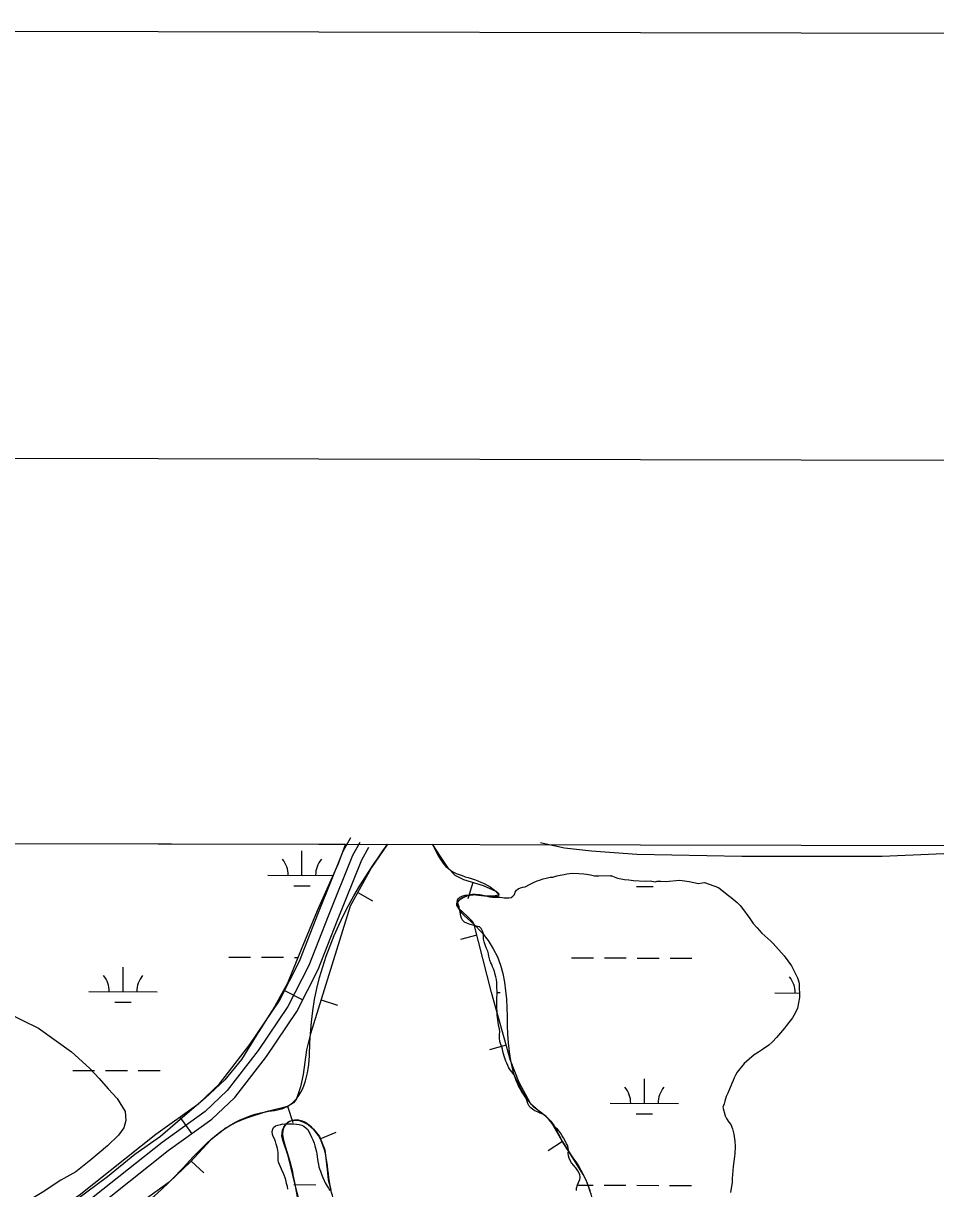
# Model space of a CAD drawing. Extents: x 3187622 to 3225504, y 800805 to 826213.
# Drawn here: x 3194148 to 3195483, y 823924 to 825630 of the extents above; entities that cross this region are included whole.
import ezdxf

# ---------------------------------------------------------------- set-up
doc = ezdxf.new("R2010")
doc.units = 0
for name, color, linetype in [('G-ANNO-NPLT', 7, 'Continuous'), ('V-ANNO-SYMB', 7, 'Continuous'), ('V-BORW-LINE', 7, 'Continuous'), ('V-GRID-FRAM', 7, 'Continuous'), ('V-ROAD-CNTR', 7, 'Continuous'), ('V-TOPO-SHOR', 7, 'Continuous'), ('V-WETL-SWMP', 7, 'Continuous')]:
    doc.layers.add(name, color=color, linetype=linetype)

msp = doc.modelspace()

# ---------------------------------------------------------------- linework, layer by layer
at = {"layer": 'G-ANNO-NPLT'}
msp.add_lwpolyline([(3188205.3, 801463.1), (3224871.9, 801388.4), (3224921.1, 825555), (3188254.5, 825629.7)], close=True, dxfattribs=at)
at = {"layer": 'V-ANNO-SYMB'}
msp.add_lwpolyline([(3190956.7, 802082.5), (3224039.9, 802015.1), (3224086.5, 824931.7), (3191003.4, 824999), (3190956.7, 802082.5)], dxfattribs=at)
at = {"layer": 'V-BORW-LINE'}
for p, q in [((3194805.9, 824372.1), (3194798.4, 824348.2)), ((3194637.4, 824357.6), (3194659.3, 824345.6)), ((3194811.9, 824295), (3194787.7, 824288.9)), ((3194583.7, 824200.3), (3194607.6, 824192.9)), ((3194854.6, 824134), (3194830.5, 824127.2)), ((3194534.8, 824044.9), (3194542.3, 824021)), ((3194582.6, 823997.3), (3194605.8, 824006.7)), ((3194937.2, 823993.1), (3194916.1, 823979.7)), ((3194393.7, 823964.5), (3194412.1, 823947.5))]:
    msp.add_line(p, q, dxfattribs=at)
for points in [[(3194681.2, 824428.3), (3194669.4, 824411.2), (3194657.5, 824394.2), (3194626.4, 824337.7), (3194568.2, 824150.6), (3194562.7, 824127.1), (3194557.4, 824091.2), (3194553.6, 824073.3), (3194547.6, 824055.8), (3194545.5, 824052.3), (3194543.4, 824050), (3194539.7, 824047.2), (3194535.5, 824045.1), (3194527.4, 824042.6), (3194502.9, 824036.7), (3194473.3, 824026.8), (3194458.9, 824020.9), (3194445, 824013.4), (3194422.3, 823995.4), (3194392.8, 823963.5), (3194361.6, 823933.7), (3194263.6, 823862.7)], [(3194770.2, 824392.5), (3194758.5, 824410.3), (3194746.7, 824428.2)], [(3194977.4, 823920.8), (3194973.2, 823933.3), (3194967.5, 823945.1), (3194952.3, 823969.5), (3194936.8, 823993.7), (3194928.4, 824008.2), (3194919.9, 824022.8), (3194913.4, 824030), (3194901.1, 824038.8), (3194895.2, 824043.4), (3194890.3, 824049), (3194873.8, 824079.5), (3194860.9, 824111.5), (3194833.1, 824211), (3194808, 824310.6), (3194805.5, 824315.3), (3194797.8, 824323.2), (3194785.5, 824334), (3194782.5, 824339), (3194782.5, 824341.5), (3194783.8, 824344), (3194788, 824348), (3194792, 824350.5), (3194798.7, 824353.2), (3194805.6, 824354.5), (3194809.9, 824354.4), (3194822.9, 824352.6), (3194833.3, 824352.5), (3194838.6, 824353), (3194843.7, 824354.2), (3194844.2, 824354.6), (3194844.2, 824355), (3194844, 824355.5), (3194843.2, 824356.4), (3194841.5, 824357.8), (3194839.9, 824358.9), (3194821.7, 824367.2), (3194792.7, 824376.2), (3194780, 824382.6), (3194770.2, 824392.5)], [(3194566.2, 823850.1), (3194544.3, 823935.6), (3194539.9, 823954), (3194535.7, 823972.4), (3194527.6, 823995.3), (3194526.4, 824001.1), (3194527.2, 824009.8), (3194529.1, 824014.1), (3194532.2, 824018.4), (3194535.3, 824021.3)], [(3194535.3, 824021.3), (3194537.7, 824022.8), (3194541.3, 824024.1), (3194544.8, 824024.5), (3194551.9, 824023.7), (3194557.1, 824022.1), (3194565.1, 824017.9), (3194572.9, 824011.1), (3194581.4, 824000.3), (3194589.2, 823980.9), (3194592.6, 823951.5), (3194594.2, 823936.9), (3194598.2, 823922.8)]]:
    msp.add_lwpolyline(points, dxfattribs=at)
for points in [[(3194173.2, 823254.5), (3194133.8, 823323.1), (3194017.5, 823523.4), (3193991.8, 823555.6), (3193946.2, 823648.6), (3193920.4, 823653.8), (3193941.7, 823672), (3193969, 823684.2), (3193996.4, 823702.4), (3194051.2, 823723.8), (3194163.8, 823793.7), (3194361.6, 823933.7), (3194445, 824013.4), (3194502.9, 824036.7), (3194535.5, 824045.1), (3194547.6, 824055.8), (3194568.2, 824150.6), (3194657.5, 824394.2), (3194681.2, 824428.3)], [(3194746.7, 824428.2), (3194770.2, 824392.5), (3194839.9, 824358.9), (3194843.7, 824354.2), (3194822.9, 824352.6), (3194805.6, 824354.5), (3194783.8, 824344), (3194808, 824310.6), (3194860.9, 824111.5), (3194890.3, 824049), (3194919.9, 824022.8), (3194936.8, 823993.7), (3194967.5, 823945.1), (3194990.2, 823878.8), (3195044.4, 823786.8), (3195063.9, 823718), (3195053.2, 823688.8), (3195056.3, 823616.2), (3195008.6, 823396.2), (3194962.2, 823257.3), (3194949.6, 823254.7), (3194916.1, 823270.5), (3194892.6, 823394.4), (3194818.7, 823675.4), (3194764.8, 823725), (3194732.1, 823768.5), (3194627.7, 823861.2), (3194598.2, 823922.8), (3194572.9, 824011.1), (3194544.8, 824024.5), (3194532.2, 824018.4), (3194535.7, 823972.4), (3194544.3, 823935.6), (3194590.6, 823765.3), (3194640.4, 823657.8), (3194680.8, 823529.9), (3194719.1, 823459), (3194750.6, 823333.9), (3194793.9, 823142.5), (3194772.9, 823135.8), (3194752.4, 823099.7), (3194748.5, 823050.4), (3194776.1, 822932.3), (3194811.1, 822874.8), (3194830.8, 822797.1), (3194831.1, 822768.9), (3194796.7, 822656), (3194757.4, 822452), (3194745.4, 822448.1), (3194718.1, 822363.5), (3194698.9, 822349.8), (3194685.3, 822355.9), (3194657.8, 822398.5), (3194530.3, 822600.2), (3194494, 822692.8), (3194433.8, 822766.2), (3194343.3, 822945.9), (3194289.3, 823081), (3194253.9, 823096.6), (3194220.4, 823161), (3194213.4, 823170.5), (3194173.2, 823254.5)]]:
    msp.add_spline(points, degree=3, dxfattribs=at)
at = {"layer": 'V-GRID-FRAM'}
msp.add_lwpolyline([(3191838.8, 824434.1), (3223248.6, 824370.1), (3223219.5, 806183.5), (3191793.9, 806247.5), (3191838.8, 824434.1)], dxfattribs=at)
at = {"layer": 'V-ROAD-CNTR'}
for p, q in [((3194530.4, 824214.4), (3194557.1, 824200.7)), ((3194377.1, 824028.9), (3194394.6, 824004.5))]:
    msp.add_line(p, q, dxfattribs=at)
for points in [[(3193712.7, 823602), (3193738.4, 823609.7), (3193753.5, 823615.3), (3193928.5, 823724.2), (3194076.7, 823816.3), (3194229.7, 823914.5), (3194342.1, 824003.7), (3194404.7, 824048.8), (3194435.1, 824077.7), (3194479.6, 824135.2), (3194522.3, 824198.5), (3194552.2, 824257.2), (3194580, 824328.4), (3194616.3, 824418.1), (3194627.3, 824438.2)], [(3194640.4, 824431), (3194629.9, 824411.7), (3194594, 824322.8), (3194565.9, 824251), (3194535.2, 824190.9), (3194491.7, 824126.4), (3194446.3, 824067.6), (3194414.3, 824037.3), (3194351.1, 823991.7), (3194238.4, 823902.3), (3194084.7, 823803.6), (3193936.4, 823711.5), (3193760.1, 823601.8), (3193743.1, 823595.5), (3193714.1, 823586.8)], [(3193728, 823575.3), (3193747.9, 823581.3), (3193766.8, 823588.3), (3193944.4, 823698.7), (3194092.7, 823790.9), (3194247.2, 823890.1), (3194360.2, 823979.8), (3194423.9, 824025.7), (3194457.4, 824057.5), (3194503.9, 824117.6), (3194548.1, 824183.3), (3194579.6, 824244.8), (3194607.9, 824317.3), (3194643.5, 824405.2), (3194653.6, 824423.8)], [(3195806, 824428.6), (3195799.9, 824427.5), (3195709.9, 824423.3), (3195405.1, 824410.1), (3195199.7, 824410.2), (3195045.7, 824413.1), (3194979.6, 824418.1), (3194940.2, 824422.4), (3194908.7, 824429.3), (3194904.8, 824430.5)]]:
    msp.add_lwpolyline(points, dxfattribs=at)
at = {"layer": 'V-TOPO-SHOR'}
for points in [[(3194035.1, 824191), (3194046.8, 824202.9), (3194063.5, 824208.3), (3194078.9, 824207), (3194096.5, 824197.4), (3194123.4, 824182.3), (3194146.4, 824170.9), (3194170.2, 824159.1), (3194195.9, 824140.4)], [(3194195.9, 824140.4), (3194218.4, 824124.3), (3194245, 824100.7), (3194258.9, 824085.5), (3194272.4, 824070.4), (3194285.4, 824056.2), (3194297.2, 824037), (3194298.1, 824023.8), (3194294.9, 824013.1), (3194287.3, 824002.3), (3194271, 823986.6)], [(3194271, 823986.6), (3194246.8, 823966.2), (3194225, 823949), (3194203, 823936.5), (3194175.7, 823918.6), (3194144.8, 823900.2), (3194110.8, 823880.3), (3194087.8, 823867), (3194063, 823851.8)]]:
    msp.add_lwpolyline(points, dxfattribs=at)
at = {"layer": 'V-WETL-SWMP'}
for p, q in [((3193772.4, 824430.1), (3194619.6, 824428.4)), ((3194619.6, 824428.4), (3194608.3, 824398.5)), ((3194555.8, 824382.8), (3194555.8, 824418.8)), ((3194608.3, 824398.5), (3194577.9, 824330.8)), ((3194505.8, 824382.9), (3194601.2, 824382.7)), ((3195007.6, 824381.9), (3195009.4, 824381.9)), ((3194543.7, 824367.4), (3194567.7, 824367.3)), ((3195045.6, 824366.4), (3195069.6, 824366.3)), ((3194577.9, 824330.8), (3194554.8, 824274.2)), ((3194554.8, 824274.2), (3194534.8, 824224.7)), ((3194448.7, 824262.9), (3194480.7, 824262.9)), ((3194496.7, 824262.8), (3194528.7, 824262.8)), ((3194544.7, 824262.7), (3194550.2, 824262.7)), ((3194950.5, 824261.9), (3194982.5, 824261.9)), ((3194998.5, 824261.8), (3195030.5, 824261.8)), ((3195046.5, 824261.7), (3195078.5, 824261.7)), ((3195094.5, 824261.6), (3195126.5, 824261.6)), ((3194294, 824212.5), (3194294, 824248.5)), ((3194534.8, 824224.7), (3194515.4, 824190.4)), ((3194244, 824212.6), (3194344, 824212.4)), ((3194841.4, 824211.4), (3194845.9, 824211.4)), ((3195247.8, 824210.6), (3195283.7, 824210.5)), ((3194281.9, 824197.1), (3194305.9, 824197.1)), ((3194515.4, 824190.4), (3194489.2, 824149)), ((3194489.2, 824149), (3194467.5, 824113)), ((3194467.5, 824113), (3194442.8, 824083.5)), ((3194220.3, 824097.2), (3194252.3, 824097.2)), ((3194268.3, 824097.1), (3194300.3, 824097.1)), ((3194316.3, 824097), (3194348.3, 824097)), ((3194442.8, 824083.5), (3194414, 824056.4)), ((3195057, 824049.1), (3195057, 824085.1)), ((3194414, 824056.4), (3194387.8, 824034.1)), ((3195007, 824049.2), (3195107, 824049)), ((3194387.8, 824034.1), (3194349, 824000.5)), ((3195044.9, 824033.7), (3195068.9, 824033.7)), ((3194349, 824000.5), (3194311.3, 823974)), ((3194311.3, 823974), (3194271.4, 823941.4)), ((3194271.4, 823941.4), (3194226, 823907.9)), ((3194544, 823930.1), (3194576, 823930)), ((3194958.9, 823929.2), (3194981.9, 823929.2)), ((3194997.9, 823929.2), (3195029.9, 823929.1)), ((3195045.9, 823929.1), (3195077.9, 823929)), ((3195093.9, 823929), (3195125.9, 823928.9))]:
    msp.add_line(p, q, dxfattribs=at)
for points in [[(3194806.1, 824309.9), (3194802.1, 824310.7), (3194796.9, 824312.5), (3194793.5, 824314.3), (3194790.9, 824316.9), (3194789.3, 824319.8), (3194788.1, 824323.1), (3194787.5, 824329.3), (3194786.5, 824332.5), (3194785.7, 824336.4), (3194784.3, 824340.6), (3194783.1, 824344.9), (3194783.3, 824346.2), (3194784.8, 824348.6), (3194787, 824350.9), (3194791.4, 824352.7), (3194794.5, 824353.5), (3194798.6, 824353.5), (3194802.2, 824353.6), (3194806.2, 824354.4), (3194809.3, 824354.9), (3194812.6, 824354.9), (3194815.6, 824354.6), (3194818.7, 824354.1), (3194822.8, 824353.2), (3194826.7, 824352.1), (3194830.3, 824351.3), (3194834.5, 824350.9), (3194838.9, 824350.9), (3194845.7, 824350.8), (3194848.9, 824350.1), (3194852, 824349.8), (3194855.1, 824349.6), (3194858.7, 824349.9), (3194861.9, 824350.1), (3194864.4, 824352), (3194866.8, 824354.8), (3194867.8, 824357.9), (3194868.7, 824359.7), (3194869.6, 824361), (3194872.3, 824362.9), (3194875.5, 824364.3), (3194879.2, 824365.2), (3194882.4, 824365.9), (3194890.8, 824370.2), (3194894.5, 824372), (3194900, 824374.8), (3194903.3, 824375.5), (3194908.7, 824377.7), (3194913.1, 824378.7), (3194918.9, 824379.8), (3194923, 824380.1), (3194928.8, 824381.9), (3194933.9, 824382.9), (3194939.7, 824384), (3194943.7, 824385.1), (3194951.4, 824385.7), (3194961.2, 824385.3), (3194968.5, 824384.9), (3194972.1, 824384.5), (3194978.3, 824383.3), (3194984.1, 824382.2), (3194990.3, 824382.2), (3195008.1, 824382.4), (3195017.6, 824378.7), (3195028.1, 824376.4), (3195034.3, 824376), (3195041.2, 824375.2), (3195057.9, 824374.3), (3195065.6, 824374.7), (3195072.9, 824373.1), (3195075.8, 824374.2), (3195080.9, 824374.2), (3195088.1, 824373.8), (3195108.9, 824375.8), (3195122.4, 824373.9), (3195136.2, 824370.8), (3195141.3, 824371.5), (3195144.9, 824372.2), (3195165.2, 824364.8), (3195178.3, 824354.9), (3195184.1, 824350.1), (3195192.7, 824343.1), (3195197.1, 824338.7), (3195198.9, 824336.1), (3195211.1, 824319.3), (3195216.2, 824312.3), (3195221.9, 824305.8), (3195228.8, 824298.1), (3195241.8, 824286.3), (3195245.4, 824283), (3195261.7, 824265), (3195272.5, 824250.4), (3195276.4, 824242.7), (3195281.1, 824232.5), (3195282.8, 824226.7), (3195283.5, 824223.4), (3195283.8, 824204.1), (3195281.1, 824188.1), (3195277.8, 824180.8), (3195273.7, 824174)], [(3194956.6, 823954.7), (3194955.9, 823955.4), (3194953.7, 823958.2), (3194950.4, 823962.1), (3194948.2, 823965.2), (3194946.7, 823968.7), (3194946.1, 823972), (3194945.6, 823975.9), (3194945.9, 823980.1), (3194945.6, 823983.2), (3194944.9, 823986.6), (3194942.8, 823990), (3194941.4, 823993.3), (3194938.5, 823998.3), (3194936.7, 824001.4), (3194934.1, 824006.1), (3194932, 824008.7), (3194929.6, 824011), (3194926.6, 824013.5), (3194924.4, 824015.6), (3194921.8, 824019.3), (3194919.5, 824022.6), (3194917.4, 824025), (3194914.5, 824027.9), (3194912.4, 824030.2), (3194909.1, 824032.5), (3194904.6, 824034.8), (3194901.3, 824036.1), (3194896.6, 824038), (3194893.5, 824040), (3194890.8, 824042.6), (3194888.5, 824044.9), (3194886.6, 824048.6), (3194884.8, 824053.7), (3194883.7, 824056.9), (3194881.4, 824061.6), (3194878.6, 824066), (3194876, 824070.4), (3194873, 824076.4), (3194871, 824081), (3194869.4, 824084.6), (3194868, 824087.7), (3194865.9, 824091.1), (3194863.3, 824094.5), (3194860.7, 824097.9), (3194858.4, 824100.8), (3194856.9, 824104.6), (3194855.8, 824108), (3194854.4, 824110.9), (3194852.7, 824115.1), (3194851.6, 824118.1), (3194850.6, 824121.3), (3194850, 824124.7), (3194849.2, 824128.3), (3194848.1, 824131.9), (3194847.1, 824135.3), (3194845.6, 824139.7), (3194845, 824144.6), (3194844.8, 824149.3), (3194845.3, 824154), (3194845, 824157.6), (3194843.7, 824163.7), (3194843.1, 824167.3), (3194842.4, 824171.1), (3194842, 824174.3), (3194841.6, 824178.7), (3194841.6, 824182.1), (3194841.2, 824189.6), (3194841, 824193.8), (3194840.9, 824197.4), (3194840.9, 824200.5), (3194841, 824204.4), (3194841.4, 824208.3), (3194841.4, 824213.3), (3194840.9, 824218.3), (3194840.9, 824222.6), (3194840.9, 824225.8), (3194840.6, 824230.2), (3194839.6, 824234.4), (3194838.5, 824237.8), (3194837.5, 824242.2), (3194836.1, 824246), (3194834.9, 824248.9), (3194833.5, 824252.2), (3194832.2, 824254.9), (3194830.6, 824258.5), (3194829.5, 824264.2), (3194828.8, 824267.9), (3194828, 824271.7), (3194826.1, 824275.7), (3194824.3, 824279.5), (3194822.3, 824285.5), (3194821.7, 824289.4), (3194821.5, 824293), (3194821.4, 824296.5), (3194820.7, 824300), (3194818.2, 824305), (3194815.7, 824307.3), (3194812.5, 824307.8), (3194809.2, 824308.9), (3194806.1, 824309.9)], [(3195273.7, 824174), (3195264.9, 824163.1), (3195261.9, 824159.1), (3195250.2, 824145.4), (3195244.7, 824138.9), (3195239.2, 824134.2), (3195230, 824127.7), (3195223.8, 824123.7), (3195217.6, 824119.8), (3195202.9, 824107.5), (3195193, 824094.5), (3195190.4, 824090.2), (3195188.6, 824086.2), (3195186.7, 824082.5), (3195184.9, 824078.2), (3195178.9, 824063.7), (3195176.7, 824059), (3195174.8, 824052.1), (3195173.7, 824048.1), (3195171.9, 824043.3), (3195175, 824030.9), (3195177.2, 824026.9), (3195180.4, 824021.4), (3195183.3, 824018.1), (3195185.8, 824011.9), (3195187.9, 824003.9), (3195189.3, 823993.7), (3195189.6, 823986.1), (3195189.5, 823975.1), (3195189.1, 823971.1), (3195186.9, 823956.6), (3195185.6, 823939.1), (3195185.2, 823933.7), (3195182.9, 823918.4)], [(3194535.2, 823923.2), (3194534.6, 823927.1), (3194533.4, 823931.5), (3194532.5, 823935.2), (3194531.3, 823939.8), (3194530, 823943.7), (3194528.6, 823946.4), (3194525.8, 823952.8), (3194524.4, 823956.2), (3194522.8, 823959.3), (3194521.6, 823962.7), (3194521.1, 823966.1), (3194520.8, 823970), (3194520.8, 823973.4), (3194521.2, 823977.3), (3194520.2, 823982.7), (3194519.2, 823986.3), (3194518.3, 823989.5), (3194517.1, 823993.1), (3194515.4, 823997.2), (3194513.9, 824000.4), (3194512.9, 824003.5), (3194512.4, 824007.6), (3194513.1, 824011), (3194514.4, 824013.7), (3194517, 824016), (3194520.6, 824017.3), (3194524.8, 824018.3), (3194527.9, 824018.9), (3194531, 824018.7), (3194534.1, 824018.9), (3194537.2, 824018.9), (3194540.6, 824019.1), (3194543.7, 824019), (3194547.7, 824018.4), (3194551.6, 824017.9), (3194555.4, 824017.2), (3194558.8, 824015.6), (3194562, 824012.8), (3194564.3, 824010.6), (3194566.1, 824007.5), (3194567.5, 824004.7), (3194569.8, 823999.5), (3194571.6, 823995.6), (3194573.5, 823990.6), (3194574.8, 823986.7), (3194575.6, 823983.6), (3194576.9, 823978), (3194577.5, 823974.9), (3194578.2, 823970.6), (3194579.1, 823963.7), (3194580, 823959.7)], [(3194580, 823959.7), (3194580.6, 823956.3), (3194581.6, 823953.3), (3194583, 823949.8), (3194584.6, 823945.2), (3194586.3, 823940.6), (3194588.2, 823936.3), (3194589.8, 823932.8), (3194592.9, 823927.8), (3194594.8, 823925), (3194596.8, 823921.6)], [(3194957.7, 823921.3), (3194957.7, 823924.7), (3194959, 823929.7), (3194960.4, 823933.1), (3194962.4, 823937.8), (3194962.9, 823941.1), (3194962.3, 823944.7), (3194959.8, 823950.2), (3194957.7, 823953), (3194956.6, 823954.7)]]:
    msp.add_lwpolyline(points, dxfattribs=at)
for centre, start, end in [((3194500.5, 824383.4), 359.1115, 40.6551), ((3194611, 824383.2), 139.1115, 180.6551), ((3194238.7, 824213.1), 359.1115, 40.6551), ((3194349.2, 824212.9), 139.1115, 180.6551), ((3195242.5, 824211.1), 359.1115, 40.6551), ((3195001.7, 824049.7), 359.1115, 40.6551), ((3195112.2, 824049.5), 139.1115, 180.6551)]:
    msp.add_arc(centre, 35.2, start, end, dxfattribs=at)

doc.saveas('drawing.dxf')
